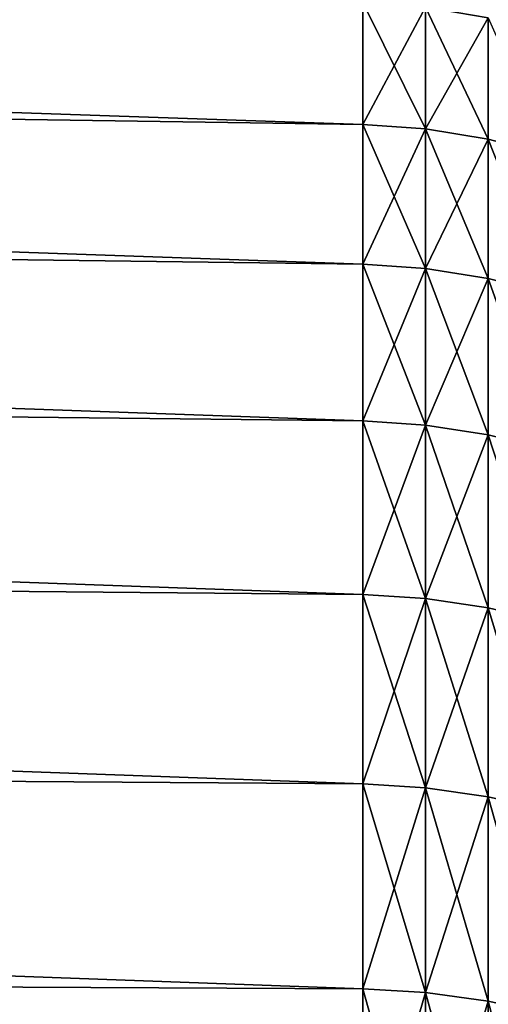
# Model space of a CAD drawing. Header units: metres. Extents: x -2 to 85, y -75 to 96.
# Tile 267 of 444: x 29.08 to 30.19, y -27.66 to -25.31. Entities that reach past the tile are written whole.
import ezdxf

# ---------------------------------------------------------------- set-up
doc = ezdxf.new("R2010")
doc.units = ezdxf.units.M
doc.layers.add('solid_20204500', color=7, linetype='CONTINUOUS')

msp = doc.modelspace()

# ---------------------------------------------------------------- linework, layer by layer
at = {"layer": 'solid_20204500'}
for points in [[(13.349999, -24.997288, 5.160924), (29.895073, -25.564281, 5.36432), (29.895073, -25.273413, 4.63217)], [(13.349999, -24.997288, 5.160924), (13.349999, -25.31908, 5.907621), (29.895073, -25.564281, 5.36432)], [(13.349999, -24.99732, -5.160892), (29.895054, -25.273376, -4.632072), (29.89505, -25.56424, -5.364225)], [(13.349999, -25.319115, -5.907584), (13.349999, -24.99732, -5.160892), (29.89505, -25.56424, -5.364225)], [(29.89505, -25.56424, -5.364225), (29.895054, -25.273376, -4.632072), (30.044525, -25.574848, -5.359562)], [(29.895054, -25.273376, -4.632072), (30.044529, -25.284231, -4.628035), (30.044525, -25.574848, -5.359562)], [(29.895073, -25.273413, 4.63217), (29.895073, -25.564281, 5.36432), (30.044554, -25.284231, 4.628305)], [(29.895073, -25.564281, 5.36432), (30.044554, -25.574848, 5.359833), (30.044554, -25.284231, 4.628305)], [(30.044525, -25.574848, -5.359562), (30.044529, -25.284231, -4.628035), (30.19418, -25.599529, -5.348916)], [(30.044529, -25.284231, -4.628035), (30.194183, -25.30949, -4.618842), (30.19418, -25.599529, -5.348916)], [(30.044554, -25.284231, 4.628305), (30.044554, -25.574848, 5.359833), (30.194208, -25.30949, 4.619112)], [(30.044554, -25.574848, 5.359833), (30.194208, -25.599529, 5.349186), (30.194208, -25.30949, 4.619112)], [(30.19418, -25.599529, -5.348916), (30.194183, -25.30949, -4.618842), (30.340343, -25.637995, -5.332324)], [(13.349999, -25.31908, 5.907621), (29.895073, -25.897228, 6.078319), (29.895073, -25.564281, 5.36432)], [(13.349999, -25.31908, 5.907621), (13.349999, -25.683708, 6.634362), (29.895073, -25.897228, 6.078319)], [(13.349999, -25.319115, -5.907584), (29.89505, -25.56424, -5.364225), (29.895046, -25.897182, -6.078228)], [(13.349999, -25.683746, -6.63432), (13.349999, -25.319115, -5.907584), (29.895046, -25.897182, -6.078228)], [(29.895046, -25.897182, -6.078228), (29.89505, -25.56424, -5.364225), (30.044521, -25.907507, -6.072955)], [(29.89505, -25.56424, -5.364225), (30.044525, -25.574848, -5.359562), (30.044521, -25.907507, -6.072955)], [(29.895073, -25.564281, 5.36432), (29.895073, -25.897228, 6.078319), (30.044554, -25.574848, 5.359833)], [(29.895073, -25.897228, 6.078319), (30.044554, -25.907507, 6.073225), (30.044554, -25.574848, 5.359833)], [(30.044521, -25.907507, -6.072955), (30.044525, -25.574848, -5.359562), (30.194176, -25.931528, -6.060892)], [(30.044525, -25.574848, -5.359562), (30.19418, -25.599529, -5.348916), (30.194176, -25.931528, -6.060892)], [(30.044554, -25.574848, 5.359833), (30.044554, -25.907507, 6.073225), (30.194208, -25.599529, 5.349186)], [(30.044554, -25.907507, 6.073225), (30.194208, -25.931528, 6.061162), (30.194208, -25.599529, 5.349186)], [(30.194176, -25.931528, -6.060892), (30.19418, -25.599529, -5.348916), (30.34034, -25.968964, -6.042091)], [(30.19418, -25.599529, -5.348916), (30.340343, -25.637995, -5.332324), (30.34034, -25.968964, -6.042091)], [(13.349999, -25.683708, 6.634362), (29.895071, -26.271128, 6.77175), (29.895073, -25.897228, 6.078319)], [(13.349999, -25.683708, 6.634362), (13.349999, -26.089941, 7.338692), (29.895071, -26.271128, 6.77175)], [(13.349999, -25.683746, -6.63432), (29.895046, -25.897182, -6.078228), (29.895044, -26.271076, -6.771663)], [(13.349999, -26.089983, -7.338645), (13.349999, -25.683746, -6.63432), (29.895044, -26.271076, -6.771663)], [(29.895044, -26.271076, -6.771663), (29.895046, -25.897182, -6.078228), (30.044518, -26.281084, -6.765798)], [(29.895046, -25.897182, -6.078228), (30.044521, -25.907507, -6.072955), (30.044518, -26.281084, -6.765798)], [(29.895073, -25.897228, 6.078319), (29.895071, -26.271128, 6.77175), (30.044554, -25.907507, 6.073225)], [(29.895071, -26.271128, 6.77175), (30.044554, -26.281082, 6.766068), (30.044554, -25.907507, 6.073225)], [(30.044518, -26.281084, -6.765798), (30.044521, -25.907507, -6.072955), (30.194172, -26.304361, -6.752358)], [(30.044521, -25.907507, -6.072955), (30.194176, -25.931528, -6.060892), (30.194172, -26.304361, -6.752358)], [(30.044554, -25.907507, 6.073225), (30.044554, -26.281082, 6.766068), (30.194208, -25.931528, 6.061162)], [(30.044554, -26.281082, 6.766068), (30.194208, -26.304361, 6.752629), (30.194208, -25.931528, 6.061162)], [(30.194172, -26.304361, -6.752358), (30.194176, -25.931528, -6.060892), (30.340336, -26.340641, -6.731413)], [(30.194176, -25.931528, -6.060892), (30.34034, -25.968964, -6.042091), (30.340336, -26.340641, -6.731413)], [(13.349999, -26.089941, 7.338692), (29.895071, -26.684713, 7.442267), (29.895071, -26.271128, 6.77175)], [(13.349999, -26.089941, 7.338692), (13.349999, -26.536407, 8.018231), (29.895071, -26.684713, 7.442267)], [(13.349999, -26.089983, -7.338645), (29.895044, -26.271076, -6.771663), (29.895041, -26.684658, -7.442184)], [(13.349999, -26.536451, -8.018179), (13.349999, -26.089983, -7.338645), (29.895041, -26.684658, -7.442184)], [(29.895041, -26.684658, -7.442184), (29.895044, -26.271076, -6.771663), (30.044514, -26.694313, -7.435747)], [(29.895044, -26.271076, -6.771663), (30.044518, -26.281084, -6.765798), (30.044514, -26.694313, -7.435747)], [(29.895071, -26.271128, 6.77175), (29.895071, -26.684713, 7.442267), (30.044554, -26.281082, 6.766068)], [(29.895071, -26.684713, 7.442267), (30.044554, -26.694313, 7.436018), (30.044554, -26.281082, 6.766068)], [(30.044514, -26.694313, -7.435747), (30.044518, -26.281084, -6.765798), (30.194168, -26.71677, -7.420977)], [(30.044518, -26.281084, -6.765798), (30.194172, -26.304361, -6.752358), (30.194168, -26.71677, -7.420977)], [(30.044554, -26.281082, 6.766068), (30.044554, -26.694313, 7.436018), (30.194208, -26.304361, 6.752629)], [(30.044554, -26.694313, 7.436018), (30.194208, -26.71677, 7.421247), (30.194208, -26.304361, 6.752629)], [(30.194168, -26.71677, -7.420977), (30.194172, -26.304361, -6.752358), (30.340332, -26.75177, -7.397957)], [(30.194172, -26.304361, -6.752358), (30.340336, -26.340641, -6.731413), (30.340332, -26.75177, -7.397957)], [(13.349999, -26.536407, 8.018231), (29.895069, -27.136587, 8.087602), (29.895071, -26.684713, 7.442267)], [(13.349999, -26.536407, 8.018231), (13.349999, -27.021601, 8.670685), (29.895069, -27.136587, 8.087602)], [(13.349999, -26.536451, -8.018179), (29.895041, -26.684658, -7.442184), (29.895037, -27.136528, -8.087523)], [(13.349999, -27.021643, -8.670627), (13.349999, -26.536451, -8.018179), (29.895037, -27.136528, -8.087523)], [(29.895037, -27.136528, -8.087523), (29.895041, -26.684658, -7.442184), (30.044508, -27.145796, -8.080536)], [(29.895041, -26.684658, -7.442184), (30.044514, -26.694313, -7.435747), (30.044508, -27.145796, -8.080536)], [(29.895071, -26.684713, 7.442267), (29.895069, -27.136587, 8.087602), (30.044554, -26.694313, 7.436018)], [(29.895069, -27.136587, 8.087602), (30.044552, -27.145796, 8.080807), (30.044554, -26.694313, 7.436018)], [(30.044508, -27.145796, -8.080536), (30.044514, -26.694313, -7.435747), (30.194162, -27.167356, -8.064485)], [(30.044514, -26.694313, -7.435747), (30.194168, -26.71677, -7.420977), (30.194162, -27.167356, -8.064485)], [(30.044554, -26.694313, 7.436018), (30.044552, -27.145796, 8.080807), (30.194208, -26.71677, 7.421247)], [(30.044552, -27.145796, 8.080807), (30.194206, -27.167356, 8.064755), (30.194208, -26.71677, 7.421247)], [(30.194162, -27.167356, -8.064485), (30.194168, -26.71677, -7.420977), (30.340328, -27.20096, -8.03947)], [(30.194168, -26.71677, -7.420977), (30.340332, -26.75177, -7.397957), (30.340328, -27.20096, -8.03947)], [(13.349999, -27.021601, 8.670685), (29.895069, -27.625217, 8.705569), (29.895069, -27.136587, 8.087602)], [(13.349999, -27.021601, 8.670685), (13.349999, -27.543879, 9.293848), (29.895069, -27.625217, 8.705569)], [(13.349999, -27.021643, -8.670627), (29.895037, -27.136528, -8.087523), (29.895033, -27.625156, -8.705498)], [(13.349999, -27.543922, -9.293785), (13.349999, -27.021643, -8.670627), (29.895033, -27.625156, -8.705498)], [(29.895033, -27.625156, -8.705498), (29.895037, -27.136528, -8.087523), (30.044504, -27.634008, -8.697983)], [(29.895037, -27.136528, -8.087523), (30.044508, -27.145796, -8.080536), (30.044504, -27.634008, -8.697983)], [(29.895069, -27.136587, 8.087602), (29.895069, -27.625217, 8.705569), (30.044552, -27.145796, 8.080807)], [(29.895069, -27.625217, 8.705569), (30.04455, -27.634008, 8.698254), (30.044552, -27.145796, 8.080807)], [(30.044504, -27.634008, -8.697983), (30.044508, -27.145796, -8.080536), (30.194159, -27.654598, -8.680705)], [(30.044508, -27.145796, -8.080536), (30.194162, -27.167356, -8.064485), (30.194159, -27.654598, -8.680705)], [(30.044552, -27.145796, 8.080807), (30.04455, -27.634008, 8.698254), (30.194206, -27.167356, 8.064755)], [(30.04455, -27.634008, 8.698254), (30.194204, -27.654598, 8.680976), (30.194206, -27.167356, 8.064755)], [(30.194159, -27.654598, -8.680705), (30.194162, -27.167356, -8.064485), (30.340322, -27.686689, -8.653778)], [(30.194162, -27.167356, -8.064485), (30.340328, -27.20096, -8.03947), (30.340322, -27.686689, -8.653778)], [(13.349999, -27.543879, 9.293848), (29.895067, -28.148954, 9.294081), (29.895069, -27.625217, 8.705569)], [(13.349999, -27.543879, 9.293848), (13.349999, -28.101477, 9.885617), (29.895067, -28.148954, 9.294081)], [(13.349999, -27.543922, -9.293785), (29.895033, -27.625156, -8.705498), (29.895027, -28.14889, -9.294015)], [(13.349999, -28.101521, -9.885548), (13.349999, -27.543922, -9.293785), (29.895027, -28.14889, -9.294015)], [(29.895027, -28.14889, -9.294015), (29.895033, -27.625156, -8.705498), (30.0445, -28.157295, -9.285997)], [(29.895033, -27.625156, -8.705498), (30.044504, -27.634008, -8.697983), (30.0445, -28.157295, -9.285997)], [(29.895069, -27.625217, 8.705569), (29.895067, -28.148954, 9.294081), (30.04455, -27.634008, 8.698254)], [(29.895067, -28.148954, 9.294081), (30.04455, -28.157295, 9.286268), (30.04455, -27.634008, 8.698254)], [(30.0445, -28.157295, -9.285997), (30.044504, -27.634008, -8.697983), (30.194155, -28.176846, -9.267552)], [(30.044504, -27.634008, -8.697983), (30.194159, -27.654598, -8.680705), (30.194155, -28.176846, -9.267552)], [(30.04455, -27.634008, 8.698254), (30.04455, -28.157295, 9.286268), (30.194204, -27.654598, 8.680976)], [(30.04455, -28.157295, 9.286268), (30.194204, -28.176846, 9.267822), (30.194204, -27.654598, 8.680976)], [(30.194155, -28.176846, -9.267552), (30.194159, -27.654598, -8.680705), (30.340319, -28.207317, -9.238805)], [(30.194159, -27.654598, -8.680705), (30.340322, -27.686689, -8.653778), (30.340319, -28.207317, -9.238805)]]:
    msp.add_3dface(points, dxfattribs=at)

doc.saveas('drawing.dxf')
